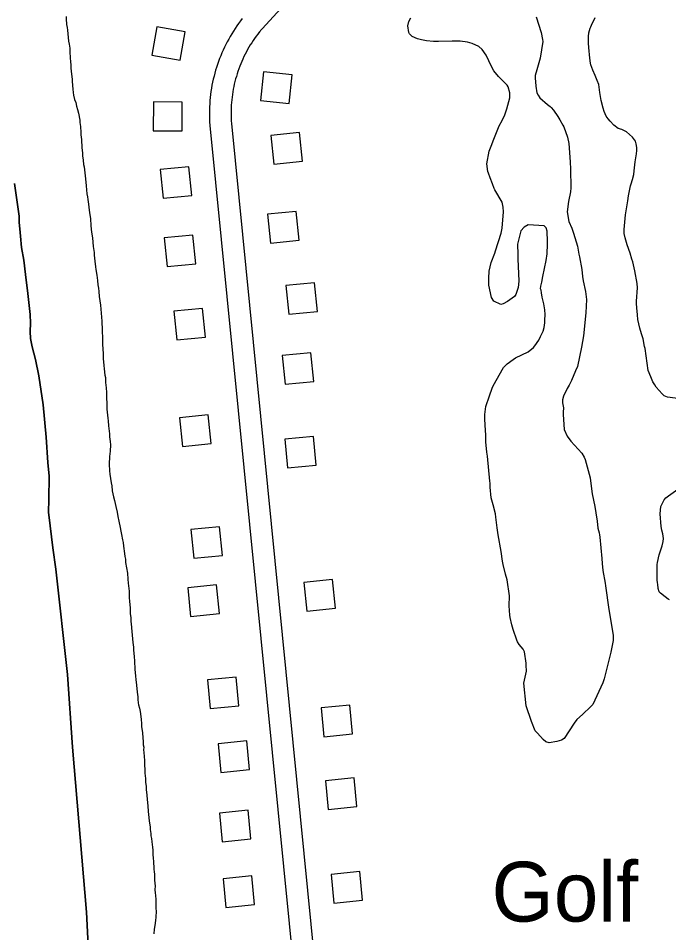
# Model space of a CAD drawing. Extents: x 3683402 to 3721514, y 487807 to 513565.
# Drawn here: x 3689739 to 3690642, y 500471 to 501740 of the extents above; entities that cross this region are included whole.
import ezdxf

# ---------------------------------------------------------------- set-up
doc = ezdxf.new("R2010")
doc.units = 0
for name, color, linetype in [('V-BLDG-IDEN', 7, 'Continuous'), ('V-BLDG-OTLN', 7, 'Continuous'), ('V-ROAD-CNTR', 7, 'Continuous'), ('V-SITE-VEGE', 7, 'Continuous'), ('V-TOPO-SHOR', 7, 'Continuous')]:
    doc.layers.add(name, color=color, linetype=linetype)

msp = doc.modelspace()

# ---------------------------------------------------------------- linework, layer by layer
at = {"layer": 'V-BLDG-OTLN'}
for points in [[(3689963.9, 501681.7), (3689970.9, 501721.1), (3689931.6, 501728.1), (3689924.5, 501688.8)], [(3690079.7, 501665.8), (3690075.4, 501626), (3690115.2, 501621.7), (3690119.5, 501661.4)], [(3689966.5, 501583.6), (3689966.8, 501623.6), (3689926.8, 501623.9), (3689926.5, 501583.9)], [(3690089.8, 501577.4), (3690093.7, 501537.6), (3690133.5, 501541.6), (3690129.6, 501581.4)], [(3689980.1, 501494.1), (3689976.2, 501533.9), (3689936.4, 501530), (3689940.3, 501490.2)], [(3690085.3, 501468), (3690089.3, 501428.2), (3690129.1, 501432.1), (3690125.1, 501471.9)], [(3689985.7, 501399.3), (3689981.7, 501439.1), (3689941.9, 501435.2), (3689945.9, 501395.4)], [(3690110.6, 501369.1), (3690114.6, 501329.3), (3690154.4, 501333.2), (3690150.4, 501373)], [(3689999, 501297.7), (3689995, 501337.5), (3689955.2, 501333.6), (3689959.1, 501293.8)], [(3690105.6, 501272), (3690109.5, 501232.2), (3690149.3, 501236.1), (3690145.4, 501275.9)], [(3690007, 501149.9), (3690003, 501189.7), (3689963.2, 501185.7), (3689967.2, 501145.9)], [(3690109.1, 501155.9), (3690113, 501116.1), (3690152.8, 501120.1), (3690148.9, 501159.9)], [(3690022.5, 500994.7), (3690018.5, 501034.5), (3689978.7, 501030.6), (3689982.7, 500990.8)], [(3690018.3, 500914), (3690014.4, 500953.8), (3689974.5, 500949.8), (3689978.5, 500910)], [(3690135.6, 500957.2), (3690139.6, 500917.4), (3690179.4, 500921.4), (3690175.4, 500961.2)], [(3690045.4, 500786.2), (3690041.5, 500826), (3690001.7, 500822.1), (3690005.6, 500782.3)], [(3690159.4, 500783.2), (3690163.3, 500743.3), (3690203.2, 500747.3), (3690199.2, 500787.1)], [(3690060.3, 500697.6), (3690056.4, 500737.4), (3690016.6, 500733.5), (3690020.5, 500693.7)], [(3690165.6, 500682.2), (3690169.5, 500642.4), (3690209.3, 500646.3), (3690205.4, 500686.1)], [(3690062.2, 500601.4), (3690058.3, 500641.2), (3690018.5, 500637.2), (3690022.4, 500597.4)], [(3690067.3, 500510.4), (3690063.3, 500550.2), (3690023.5, 500546.2), (3690027.5, 500506.4)], [(3690173.4, 500552.3), (3690177.3, 500512.5), (3690217.1, 500516.5), (3690213.2, 500556.3)]]:
    msp.add_lwpolyline(points, close=True, dxfattribs=at)
at = {"layer": 'V-ROAD-CNTR'}
for points in [[(3690245.8, 501908.8), (3690073.1, 501720.2)], [(3690050.2, 501739.5), (3690047.7, 501736.2), (3690045.1, 501732.8), (3690042.6, 501729.3), (3690040.2, 501725.7), (3690037.9, 501722.2), (3690035.6, 501718.5), (3690033.4, 501714.9), (3690031.3, 501711.1), (3690029.3, 501707.4), (3690027.3, 501703.6), (3690025.4, 501699.7), (3690023.6, 501695.9), (3690021.9, 501691.9), (3690020.2, 501688), (3690018.6, 501684), (3690017.1, 501680), (3690015.7, 501676), (3690014.4, 501671.9), (3690013.1, 501667.8), (3690012, 501663.7), (3690010.9, 501659.6), (3690009.9, 501655.4), (3690009, 501651.2), (3690008.1, 501647), (3690007.4, 501642.8), (3690006.7, 501638.6), (3690006.1, 501634.3), (3690005.7, 501630.1), (3690005.2, 501625.8), (3690004.9, 501621.5), (3690004.7, 501617.3), (3690004.5, 501613), (3690004.5, 501608.7), (3690004.5, 501604.4), (3690004.6, 501600.2), (3690004.8, 501595.9), (3690005.1, 501591.7), (3690005.1, 501591.5)], [(3690073.9, 501721.1), (3690071.6, 501718.1), (3690069.4, 501715.1), (3690067.3, 501712.1), (3690065.2, 501709.1), (3690063.2, 501706), (3690061.2, 501702.9), (3690059.4, 501699.7), (3690057.5, 501696.6), (3690055.8, 501693.3), (3690054.1, 501690.1), (3690052.5, 501686.8), (3690050.9, 501683.4), (3690049.4, 501680.1), (3690048, 501676.7), (3690046.6, 501673.3), (3690045.4, 501669.8), (3690044.1, 501666.3), (3690043, 501662.8), (3690041.9, 501659.3), (3690040.9, 501655.8), (3690040, 501652.2), (3690039.1, 501648.7), (3690038.3, 501645.1), (3690037.6, 501641.5), (3690037, 501637.8), (3690036.4, 501634.2), (3690035.9, 501630.6), (3690035.5, 501626.9), (3690035.1, 501623.3), (3690034.9, 501619.6), (3690034.7, 501615.9), (3690034.5, 501612.2), (3690034.5, 501608.6), (3690034.5, 501604.9), (3690034.6, 501601.2), (3690034.8, 501597.5), (3690035, 501593.8), (3690035, 501593.7)], [(3690005.1, 501591.1), (3690130.7, 500326.2)], [(3690035, 501594.1), (3690160.5, 500329.2)]]:
    msp.add_lwpolyline(points, dxfattribs=at)
at = {"layer": 'V-SITE-VEGE'}
for points in [[(3690470.3, 501329.1), (3690469.8, 501335.5), (3690468.5, 501344), (3690466.4, 501353.2), (3690465.3, 501358.9), (3690465.1, 501362.7), (3690464.1, 501364.8), (3690464.6, 501368.4), (3690465.8, 501374), (3690467.3, 501381.8), (3690471.7, 501403.8), (3690473, 501413.2), (3690473.8, 501426.4), (3690473.6, 501430.5), (3690473.2, 501444.4), (3690472, 501449.1), (3690469.2, 501452.2), (3690447, 501453.6), (3690441.3, 501450.1), (3690436.6, 501444.9), (3690432.2, 501426.7), (3690432.3, 501412.1), (3690432.7, 501406.4), (3690433.7, 501375.2), (3690433.2, 501366.5), (3690429.8, 501356.6), (3690427.9, 501354.2), (3690418.4, 501346.9), (3690412, 501343.9), (3690408.7, 501343), (3690399.2, 501347.5), (3690396, 501352.5), (3690392.5, 501369.6), (3690392.1, 501379.3), (3690392.9, 501389.2), (3690395.6, 501401), (3690400.4, 501414.2), (3690401.6, 501417.3), (3690409.4, 501441.8), (3690410.8, 501448.6), (3690412.6, 501471.5), (3690412.2, 501477.7), (3690410.6, 501485), (3690400.8, 501501.9), (3690399.9, 501503.8), (3690397.5, 501510.4), (3690394.1, 501518.5), (3690391.7, 501524.9), (3690391, 501527.5), (3690389.5, 501537.9), (3690392.9, 501555.8), (3690395.3, 501562.4), (3690399.4, 501572.1), (3690406.8, 501590.7), (3690410.7, 501598.2), (3690414.5, 501606.2), (3690417.4, 501614.3), (3690421.5, 501629.8), (3690421.6, 501636.4), (3690419.3, 501644.7), (3690417.9, 501647.1), (3690405.9, 501659.2), (3690399.3, 501667.1), (3690395.8, 501673), (3690388.4, 501688.9), (3690383.2, 501696.5), (3690378.5, 501700.6), (3690369.3, 501705.1), (3690362.7, 501707), (3690352.4, 501708.1), (3690345.3, 501708.4), (3690341.5, 501708.4), (3690322.6, 501707.8), (3690315.7, 501707.8), (3690305.6, 501708.9), (3690298.9, 501709.9), (3690293.1, 501711.3), (3690285.8, 501714.9), (3690282.2, 501718.5), (3690281.3, 501720.4), (3690279.7, 501729.6), (3690281.2, 501735.7), (3690284, 501740.4)], [(3690457.8, 501742.1), (3690464.7, 501720.1)], [(3690657.8, 501212.2), (3690640.1, 501214.2), (3690635.4, 501216.4), (3690633, 501218.8), (3690624.6, 501228.3), (3690622.5, 501231.4), (3690619.9, 501235.4), (3690616.9, 501242.5), (3690613.4, 501251.3), (3690609.1, 501281.8), (3690608.5, 501284.4), (3690606.4, 501295.3), (3690604.8, 501301), (3690602.9, 501306.9), (3690601.8, 501310.2), (3690599, 501322.3), (3690598.4, 501328.4), (3690597.5, 501338.1), (3690597.3, 501344.5), (3690597.3, 501347.6), (3690598.4, 501366), (3690598, 501372.2), (3690594.8, 501389.7), (3690592, 501402), (3690590.9, 501406), (3690588.3, 501414.1), (3690584.1, 501425.7), (3690581.4, 501435.6), (3690580.2, 501441.3), (3690580.3, 501447), (3690582.1, 501467.1), (3690585, 501486.9), (3690586.3, 501493.7), (3690589, 501507.7), (3690589.9, 501510.5), (3690591.6, 501516.1), (3690593.3, 501523.2), (3690594.1, 501528.4), (3690595.3, 501540.7), (3690597.1, 501552), (3690597.6, 501556.5), (3690597.6, 501560.5), (3690596.9, 501566), (3690595.8, 501569.3), (3690593.2, 501573.1), (3690591.6, 501575), (3690583.1, 501582.6), (3690577, 501585.5), (3690571.8, 501587.2), (3690565.7, 501591.7), (3690560.5, 501597), (3690557.7, 501600.5), (3690555.1, 501604.3), (3690552.3, 501610.5), (3690550.9, 501615.2), (3690548.2, 501626.1), (3690546.4, 501637), (3690544.8, 501647.9), (3690542.7, 501653.8), (3690539.9, 501660.7), (3690536.7, 501668), (3690533.9, 501675.6), (3690533.2, 501677.7), (3690532.3, 501684.6), (3690531.2, 501699.3), (3690530.5, 501705.6), (3690530.6, 501714.9), (3690531.1, 501719.8), (3690533.1, 501726.2), (3690534, 501728.1), (3690534.7, 501730.2), (3690539.8, 501741)], [(3690464.7, 501720.1), (3690466.8, 501710.6), (3690467.2, 501707.7), (3690463.3, 501684.6), (3690458.7, 501668.3), (3690456.7, 501660.8), (3690456.7, 501657.5), (3690457.3, 501645.7), (3690458.9, 501636.7), (3690460.6, 501633.1), (3690463.1, 501629.8), (3690473.9, 501620.2), (3690477.2, 501617.6), (3690478.9, 501616), (3690482.2, 501612.4), (3690488.2, 501603.8), (3690491, 501598.9), (3690494.8, 501591.7), (3690496.2, 501589.4), (3690501.5, 501575.2), (3690503.3, 501566.2), (3690505.3, 501540.9), (3690505.7, 501530.7), (3690506, 501504.7), (3690505.5, 501499.3), (3690503, 501485.6), (3690501, 501471.6), (3690503.5, 501458.1), (3690507.3, 501448.7), (3690509.8, 501441.8), (3690515.1, 501423.6), (3690517.2, 501412.7), (3690518.1, 501409.1), (3690521.3, 501391.6), (3690522.1, 501381.7), (3690523.3, 501375.5), (3690526.3, 501360.8), (3690527.8, 501349.7), (3690527.5, 501340.7), (3690526.8, 501331.1), (3690523.5, 501299.2), (3690521, 501283.8), (3690515.1, 501256.9), (3690512.7, 501251), (3690507, 501237.6), (3690503.6, 501230.8), (3690501.2, 501226.5), (3690495.9, 501215.9), (3690494.5, 501210.8), (3690494.7, 501206.3), (3690495.8, 501199.6), (3690495.6, 501193.5), (3690495.5, 501190.2), (3690497, 501169.4)], [(3690497, 501169.4), (3690501, 501160.4), (3690506.1, 501153.5), (3690521.4, 501136.8), (3690524.7, 501131.1), (3690526.1, 501128), (3690532.7, 501102.5), (3690533.2, 501098.2), (3690535.9, 501080), (3690539.3, 501062.7), (3690540.7, 501054), (3690542.7, 501042.1), (3690543.6, 501032.4), (3690545.2, 501026), (3690545.7, 501023.2), (3690546.3, 501020.1), (3690549, 500990.6), (3690549.4, 500983.5), (3690550.5, 500973.8), (3690553.5, 500956.5), (3690554.4, 500952.7), (3690558.7, 500919.6), (3690561.8, 500903.5), (3690564.8, 500883.9), (3690564.7, 500876.8), (3690562.5, 500865.2), (3690561.6, 500860.7), (3690552.3, 500823.4), (3690550.6, 500818), (3690536.7, 500787.9), (3690531.7, 500782.7), (3690524.6, 500776.6), (3690522.2, 500774.3), (3690514.3, 500767), (3690510.5, 500762.3), (3690496.9, 500740.9), (3690493.1, 500738.3), (3690486.7, 500736.5), (3690475.8, 500734.6), (3690471.4, 500736.3), (3690467.8, 500739.2), (3690459.8, 500748), (3690456.8, 500751.5), (3690451.5, 500764.3), (3690444.3, 500786.1), (3690440.7, 500817.4), (3690443.4, 500830.1), (3690444.4, 500834.1), (3690444.2, 500842.4), (3690444, 500845.2), (3690442, 500861.1), (3690440.1, 500864.6), (3690434.2, 500871.3), (3690431.9, 500875.1), (3690431, 500877), (3690426.1, 500891.9), (3690424.3, 500898.5), (3690421.7, 500908.7), (3690421.3, 500912), (3690420.4, 500924.8), (3690421, 500938.5), (3690417.8, 500960.8), (3690415.5, 500969), (3690412.1, 500982.3), (3690411.2, 500986.8), (3690409.4, 501000), (3690405.3, 501023.5), (3690403.9, 501033.2), (3690402.1, 501047.8), (3690401.5, 501052.3), (3690398.2, 501064.9), (3690395.5, 501074.8), (3690394.1, 501089.7), (3690394, 501095.2), (3690393.5, 501098), (3690390.2, 501132.3), (3690389.3, 501138), (3690388, 501152.2), (3690388, 501161.9), (3690387.8, 501168.2), (3690386.5, 501183.8), (3690386.6, 501190.5), (3690387.6, 501197.5), (3690388.3, 501201.3), (3690393.1, 501216.2), (3690397, 501226.6), (3690398.4, 501229.9), (3690412.8, 501255.3), (3690417.8, 501260.4), (3690426.1, 501266.8), (3690429.2, 501268.9), (3690447, 501277.3), (3690454.3, 501283.1), (3690456.2, 501285.5), (3690461.5, 501293.2), (3690464.1, 501298.4), (3690467.5, 501305.9), (3690469, 501310.9), (3690469.9, 501317.3), (3690470.2, 501321.1), (3690470.3, 501329.1)], [(3690643.1, 500933.4), (3690641, 500934.1), (3690636.8, 500937.3), (3690630.7, 500942.5), (3690628.5, 500944.2), (3690627.4, 500949.1), (3690627, 500954.8), (3690626.3, 500956.9), (3690625.8, 500961), (3690625.7, 500982.2), (3690626.2, 500984.8), (3690628.7, 500995.7), (3690632.8, 501008.2), (3690634.2, 501014.3), (3690634.5, 501018.1), (3690633.6, 501024.7), (3690632.4, 501029.7), (3690631.5, 501035.1), (3690630, 501052.6), (3690631, 501062.6), (3690635.6, 501071.7), (3690638, 501074.8), (3690641.5, 501077.6), (3690654.6, 501086.7)]]:
    msp.add_lwpolyline(points, dxfattribs=at)
at = {"layer": 'V-TOPO-SHOR'}
for points in [[(3689805.7, 501742.2), (3689805.7, 501739), (3689806.3, 501731.4), (3689807, 501727.1), (3689807.4, 501723.5), (3689808.4, 501713.4), (3689809.1, 501708), (3689810.1, 501704), (3689810.8, 501698.6), (3689810.8, 501693.2), (3689811.4, 501685.3), (3689811.7, 501679.6), (3689812.1, 501675.6), (3689812.4, 501670.9), (3689813.1, 501662.3), (3689814.1, 501655.4), (3689814.1, 501652.2), (3689815.1, 501641.4), (3689815.4, 501637.1), (3689816.1, 501633.5), (3689817.5, 501627.3), (3689819.3, 501623), (3689820.3, 501617.9), (3689821.7, 501613.3), (3689822.8, 501608.2), (3689824.5, 501598.8), (3689824.8, 501595.2), (3689825.5, 501589.8), (3689826.2, 501581.6), (3689826.2, 501578.3), (3689826.5, 501575.1), (3689826.8, 501571.8), (3689827.5, 501560.3), (3689828.5, 501553.1), (3689828.5, 501549.1), (3689829.2, 501543), (3689829.8, 501537.3), (3689830.5, 501534)], [(3689805.7, 501742.2), (3689805.7, 501739), (3689806.3, 501731.4), (3689807, 501727.1), (3689807.4, 501723.5), (3689808.4, 501713.4), (3689809.1, 501708), (3689810.1, 501704), (3689810.8, 501698.6), (3689810.8, 501693.2), (3689811.4, 501685.3), (3689811.7, 501679.6), (3689812.1, 501675.6), (3689812.4, 501670.9), (3689813.1, 501662.3), (3689814.1, 501655.4), (3689814.1, 501652.2), (3689815.1, 501641.4), (3689815.4, 501637.1), (3689816.1, 501633.5), (3689817.5, 501627.3), (3689819.3, 501623), (3689820.3, 501617.9)], [(3689820.3, 501617.9), (3689821.7, 501613.3), (3689822.8, 501608.2), (3689824.5, 501598.8), (3689824.8, 501595.2), (3689825.5, 501589.8), (3689826.2, 501581.6), (3689826.2, 501578.3), (3689826.5, 501575.1), (3689826.8, 501571.8), (3689827.5, 501560.3), (3689828.5, 501553.1), (3689828.5, 501549.1), (3689829.2, 501543), (3689829.8, 501537.3), (3689830.5, 501534), (3689831.9, 501521.4), (3689832.9, 501512.8), (3689833.6, 501507.3), (3689834.6, 501496.2), (3689835.3, 501492.2), (3689835.6, 501488.6), (3689836.7, 501482.1), (3689837.7, 501473.8), (3689838.7, 501467.4), (3689839.4, 501462), (3689840, 501451.9), (3689841.1, 501443.2), (3689842.1, 501435.3), (3689843.4, 501423.4), (3689844.5, 501415.1), (3689844.8, 501411.2), (3689845.5, 501402.9), (3689846.5, 501395.3), (3689846.8, 501391.4), (3689848.2, 501383.8), (3689849.2, 501376.2), (3689849.9, 501370.1), (3689850.6, 501365.4), (3689850.9, 501360.7), (3689851.6, 501353.9), (3689853.3, 501342), (3689854, 501336.2), (3689855.3, 501319.7), (3689855.3, 501315.3), (3689855.6, 501312.1), (3689855.9, 501303.8), (3689856.3, 501299.1), (3689856.2, 501287.3), (3689857.2, 501274.7), (3689857.1, 501267.8), (3689857.8, 501258.1), (3689858.5, 501253.8), (3689859.5, 501244.8), (3689860.2, 501241.5), (3689860.2, 501238.3), (3689860.5, 501234.7), (3689860.8, 501231.1), (3689861.2, 501227.1), (3689861.5, 501220.6), (3689861.8, 501215.6), (3689861.8, 501211.3), (3689862.1, 501207.7), (3689862.1, 501202.6), (3689862.4, 501197.6), (3689862.7, 501193.6), (3689863.4, 501185), (3689864.1, 501181.7), (3689864.4, 501174.5), (3689865.8, 501163.4), (3689866.1, 501159.4), (3689866.8, 501152.9), (3689867.1, 501148.2), (3689866.7, 501139.6), (3689865.9, 501132), (3689865.5, 501121.6), (3689866.1, 501112.3), (3689866.5, 501107.6), (3689868.2, 501095.7), (3689868.9, 501091.4), (3689869.5, 501084.5), (3689871.6, 501075.9), (3689873, 501071.2), (3689873.7, 501066.8), (3689874.8, 501062.5), (3689876.5, 501054.9), (3689877.6, 501048.8), (3689879, 501042.3), (3689880.7, 501033.7), (3689881.4, 501028.6), (3689882.4, 501023.9), (3689883.8, 501016.4), (3689884.9, 501012.8), (3689885.2, 501007.4), (3689886.9, 500997.3), (3689887.3, 500993.3), (3689887.9, 500989.4), (3689888.3, 500985), (3689889.7, 500977.5), (3689890.7, 500970.3), (3689891.4, 500962)], [(3689830.5, 501534), (3689831.9, 501521.4), (3689832.9, 501512.8), (3689833.6, 501507.3), (3689834.6, 501496.2), (3689835.3, 501492.2), (3689835.6, 501488.6), (3689836.7, 501482.1), (3689837.7, 501473.8), (3689838.7, 501467.4), (3689839.4, 501462), (3689840, 501451.9), (3689841.1, 501443.2), (3689842.1, 501435.3), (3689843.4, 501423.4), (3689844.5, 501415.1), (3689844.8, 501411.2), (3689845.5, 501402.9), (3689846.5, 501395.3), (3689846.8, 501391.4), (3689848.2, 501383.8), (3689849.2, 501376.2), (3689849.9, 501370.1), (3689850.6, 501365.4), (3689850.9, 501360.7), (3689851.6, 501353.9), (3689853.3, 501342), (3689854, 501336.2), (3689855.3, 501319.7), (3689855.3, 501315.3), (3689855.6, 501312.1), (3689855.9, 501303.8), (3689856.3, 501299.1), (3689856.2, 501287.3), (3689857.2, 501274.7), (3689857.1, 501267.8), (3689857.8, 501258.1), (3689858.5, 501253.8), (3689859.5, 501244.8), (3689860.2, 501241.5), (3689860.2, 501238.3), (3689860.5, 501234.7), (3689860.8, 501231.1), (3689861.2, 501227.1), (3689861.5, 501220.6), (3689861.8, 501215.6), (3689861.8, 501211.3), (3689862.1, 501207.7), (3689862.1, 501202.6), (3689862.4, 501197.6), (3689862.7, 501193.6), (3689863.4, 501185), (3689864.1, 501181.7), (3689864.4, 501174.5), (3689865.8, 501163.4), (3689866.1, 501159.4), (3689866.8, 501152.9), (3689867.1, 501148.2), (3689866.7, 501139.6), (3689865.9, 501132), (3689865.5, 501121.6), (3689866.1, 501112.3), (3689866.5, 501107.6), (3689868.2, 501095.7), (3689868.9, 501091.4), (3689869.5, 501084.5), (3689871.6, 501075.9), (3689873, 501071.2), (3689873.7, 501066.8), (3689874.8, 501062.5), (3689876.5, 501054.9), (3689877.6, 501048.8), (3689879, 501042.3), (3689880.7, 501033.7), (3689881.4, 501028.6), (3689882.4, 501023.9), (3689883.8, 501016.4), (3689884.9, 501012.8), (3689885.2, 501007.4), (3689886.9, 500997.3), (3689887.3, 500993.3), (3689887.9, 500989.4), (3689888.3, 500985), (3689889.7, 500977.5), (3689890.7, 500970.3), (3689891.4, 500962), (3689892, 500956.2), (3689893, 500945), (3689893, 500941.4), (3689893.3, 500935.3), (3689893.7, 500931.7), (3689894, 500926), (3689894.7, 500922.4), (3689894.6, 500914.4), (3689895.3, 500908), (3689895.6, 500902.9), (3689896, 500899.7), (3689897, 500889.2), (3689898.3, 500874.1), (3689899.3, 500867.6), (3689899.3, 500863.7)], [(3689842, 500344.3), (3689834.1, 500499.8), (3689814.4, 500728.9), (3689807.6, 500829.4), (3689791.3, 500975.6), (3689787.2, 501005.5), (3689783.4, 501035.8), (3689781.4, 501054.9), (3689781.9, 501072.5), (3689782.1, 501104.6), (3689780.5, 501123.6), (3689778.2, 501158.9), (3689773.8, 501203.6), (3689767.6, 501244), (3689763.4, 501266.7), (3689758.5, 501284), (3689756.1, 501295.9), (3689755.8, 501305.6), (3689756.2, 501316.8), (3689756, 501329), (3689752.6, 501358.2), (3689749.5, 501384.5), (3689747.1, 501404.3), (3689743.6, 501421.9), (3689742.3, 501437.8), (3689741.3, 501447.9), (3689740.6, 501456.5), (3689740.7, 501465.5), (3689734.2, 501510.6)], [(3689734.2, 501510.6), (3689740.7, 501465.5), (3689740.6, 501456.5), (3689741.3, 501447.9), (3689742.3, 501437.8), (3689743.6, 501421.9), (3689747.1, 501404.3), (3689749.5, 501384.5), (3689752.6, 501358.2), (3689756, 501329), (3689756.2, 501316.8), (3689755.8, 501305.6), (3689756.1, 501295.9), (3689758.5, 501284), (3689763.4, 501266.7), (3689767.6, 501244), (3689773.8, 501203.6), (3689778.2, 501158.9), (3689780.5, 501123.6), (3689782.1, 501104.6), (3689781.9, 501072.5), (3689781.4, 501054.9), (3689783.4, 501035.8), (3689787.2, 501005.5), (3689791.3, 500975.6), (3689807.6, 500829.4), (3689814.4, 500728.9), (3689834.1, 500499.8), (3689842, 500344.3)], [(3689891.4, 500962), (3689892, 500956.2), (3689893, 500945), (3689893, 500941.4), (3689893.3, 500935.3), (3689893.7, 500931.7), (3689894, 500926), (3689894.7, 500922.4), (3689894.6, 500914.4), (3689895.3, 500908), (3689895.6, 500902.9), (3689896, 500899.7), (3689897, 500889.2), (3689898.3, 500874.1), (3689899.3, 500867.6), (3689899.3, 500863.7), (3689900.3, 500854.3), (3689900.6, 500848.5), (3689900.6, 500844.6), (3689901, 500840.6), (3689900.9, 500836.6), (3689901.9, 500827.6), (3689902.6, 500822.2), (3689903, 500819), (3689904, 500810), (3689904.3, 500804.9), (3689905, 500798.8), (3689905.3, 500794.9), (3689905.6, 500790.5), (3689906.3, 500787.3), (3689907.4, 500783), (3689908.4, 500778.3), (3689909.8, 500767.5), (3689910.5, 500761), (3689910.5, 500757), (3689911.5, 500749.1), (3689912.1, 500741.2), (3689912.5, 500737.2), (3689912.8, 500731.8), (3689913.5, 500728.6), (3689913.1, 500725.3), (3689913.4, 500721.4), (3689913.8, 500716), (3689914.4, 500710.2), (3689914.4, 500706.6), (3689914.4, 500703), (3689914.7, 500698.7), (3689915, 500692.6), (3689915.4, 500689), (3689915.7, 500685.4), (3689916, 500679.6), (3689916.7, 500674.6), (3689916.7, 500670.2), (3689917.7, 500662.3), (3689918, 500656.2), (3689919.1, 500647.2), (3689919.7, 500639.6), (3689920, 500635.3), (3689921.1, 500626.6), (3689922.1, 500618), (3689922.4, 500614.4), (3689923.1, 500609), (3689923.4, 500605.8), (3689924.1, 500602.2), (3689924.5, 500597.5), (3689925.5, 500589.9), (3689925.8, 500585.9), (3689926.1, 500580.5), (3689926.5, 500574.4), (3689926.8, 500570.5), (3689927.1, 500567.2), (3689927.5, 500563.2), (3689927.4, 500559.3), (3689927.8, 500556), (3689928.1, 500552.4), (3689928.1, 500548.5), (3689928.1, 500544.9), (3689928.7, 500539.8), (3689929.1, 500536.2), (3689929, 500530.8), (3689929.4, 500526.9), (3689929.7, 500522.9), (3689930, 500517.5), (3689930.4, 500512.5), (3689930.3, 500504.9), (3689930.6, 500501.3), (3689930.2, 500493), (3689929.8, 500488.4), (3689928.7, 500481.2), (3689927.9, 500476.5), (3689927.5, 500470)], [(3689899.3, 500863.7), (3689900.3, 500854.3), (3689900.6, 500848.5), (3689900.6, 500844.6), (3689901, 500840.6), (3689900.9, 500836.6), (3689901.9, 500827.6), (3689902.6, 500822.2), (3689903, 500819), (3689904, 500810), (3689904.3, 500804.9), (3689905, 500798.8), (3689905.3, 500794.9), (3689905.6, 500790.5), (3689906.3, 500787.3), (3689907.4, 500783), (3689908.4, 500778.3), (3689909.8, 500767.5), (3689910.5, 500761), (3689910.5, 500757), (3689911.5, 500749.1), (3689912.1, 500741.2), (3689912.5, 500737.2), (3689912.8, 500731.8), (3689913.5, 500728.6), (3689913.1, 500725.3), (3689913.4, 500721.4), (3689913.8, 500716), (3689914.4, 500710.2), (3689914.4, 500706.6), (3689914.4, 500703), (3689914.7, 500698.7), (3689915, 500692.6), (3689915.4, 500689), (3689915.7, 500685.4), (3689916, 500679.6), (3689916.7, 500674.6), (3689916.7, 500670.2), (3689917.7, 500662.3), (3689918, 500656.2), (3689919.1, 500647.2), (3689919.7, 500639.6), (3689920, 500635.3), (3689921.1, 500626.6), (3689922.1, 500618), (3689922.4, 500614.4), (3689923.1, 500609), (3689923.4, 500605.8), (3689924.1, 500602.2), (3689924.5, 500597.5), (3689925.5, 500589.9), (3689925.8, 500585.9), (3689926.1, 500580.5), (3689926.5, 500574.4), (3689926.8, 500570.5), (3689927.1, 500567.2), (3689927.5, 500563.2), (3689927.4, 500559.3), (3689927.8, 500556), (3689928.1, 500552.4), (3689928.1, 500548.5), (3689928.1, 500544.9), (3689928.7, 500539.8), (3689929.1, 500536.2), (3689929, 500530.8), (3689929.4, 500526.9), (3689929.7, 500522.9), (3689930, 500517.5), (3689930.4, 500512.5), (3689930.3, 500504.9), (3689930.6, 500501.3), (3689930.2, 500493), (3689929.8, 500488.4), (3689928.7, 500481.2), (3689927.9, 500476.5), (3689927.5, 500470)]]:
    msp.add_lwpolyline(points, dxfattribs=at)

# ---------------------------------------------------------------- texts
at = {"layer": 'V-BLDG-IDEN'}
msp.add_text('Golf', height=83, dxfattribs=at).set_placement((3690396.1, 500486.8))

doc.saveas('drawing.dxf')
